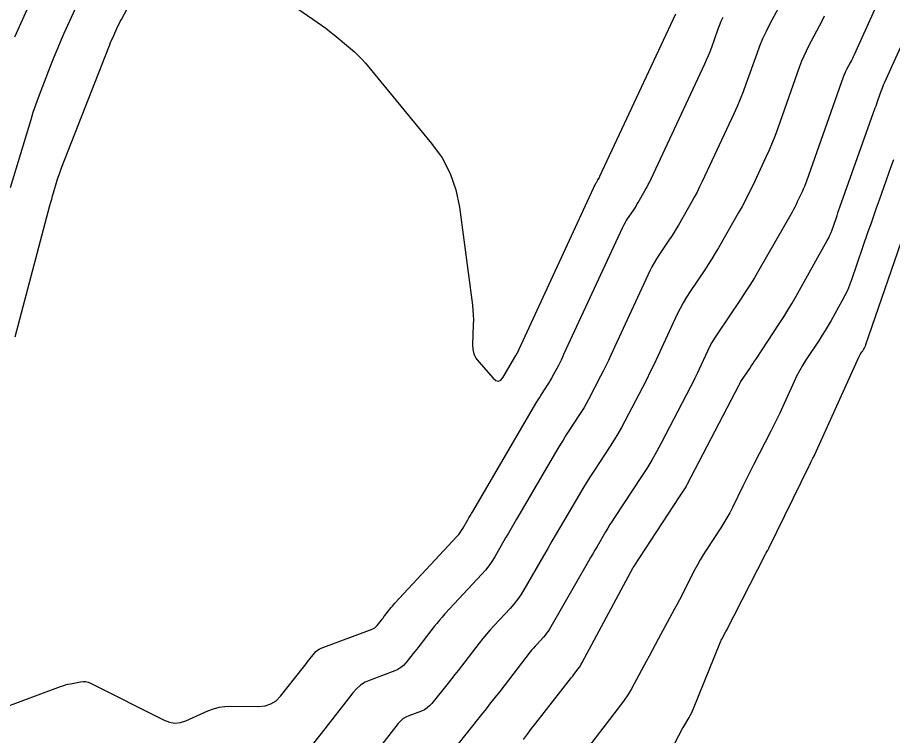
# Model space of a CAD drawing. Extents: x 658976 to 668721, y 639543 to 647196.
# Drawn here: x 661598.3 to 661678.6, y 642562.5 to 642628.4 of the extents above; entities that cross this region are included whole.
import ezdxf

# ---------------------------------------------------------------- set-up
doc = ezdxf.new("R2010")
doc.units = 0
doc.layers.add('Ex_Major Contours', color=7, linetype='Continuous')
doc.layers.add('Ex_Minor Contours', color=7, linetype='Continuous')

msp = doc.modelspace()

# ---------------------------------------------------------------- linework, layer by layer
at = {"layer": 'Ex_Major Contours'}
for points in [[(661614.69, 642635.672), (661625.795, 642628.013), (661626.193, 642627.733), (661626.584, 642627.443), (661626.968, 642627.145), (661627.346, 642626.838), (661628.844, 642625.594), (661629.211, 642625.275), (661629.561, 642624.94), (661629.896, 642624.589), (661630.214, 642624.222), (661636.301, 642616.863), (661637.256, 642615.535), (661638, 642614.116), (661638.533, 642612.605), (661638.856, 642611.002), (661640.043, 642602.007), (661640.093, 642601.557), (661640.124, 642601.107), (661640.136, 642600.655), (661640.13, 642600.203), (661640.066, 642598.391), (661640.089, 642597.953), (661640.192, 642597.542), (661640.374, 642597.161), (661640.635, 642596.807), (661641.962, 642595.311), (661642.212, 642595.099), (661642.447, 642595.043), (661642.666, 642595.143), (661642.87, 642595.4), (661644.037, 642597.391), (661644.042, 642597.399), (661644.048, 642597.408), (661644.053, 642597.417), (661644.059, 642597.426), (661644.082, 642597.461), (661644.088, 642597.47), (661644.093, 642597.479), (661644.098, 642597.488), (661644.103, 642597.497), (661644.129, 642597.546), (661644.134, 642597.557), (661644.14, 642597.568), (661644.145, 642597.58), (661644.151, 642597.591), (661651.369, 642613.169), (661651.384, 642613.2), (661651.4, 642613.23), (661651.417, 642613.259), (661651.436, 642613.288), (661651.512, 642613.4), (661651.531, 642613.429), (661651.549, 642613.457), (661651.567, 642613.486), (661651.584, 642613.516), (661651.683, 642613.688), (661651.705, 642613.727), (661651.726, 642613.766), (661651.746, 642613.806), (661651.765, 642613.846), (661658.726, 642628.752)], [(661598.034, 642599.104), (661601.245, 642611.179), (661601.324, 642611.47), (661601.405, 642611.761), (661601.488, 642612.05), (661601.574, 642612.339), (661601.921, 642613.494), (661602.011, 642613.782), (661602.106, 642614.068), (661602.207, 642614.352), (661602.314, 642614.634), (661606.642, 642625.701), (661606.729, 642625.918), (661606.818, 642626.134), (661606.911, 642626.349), (661607.007, 642626.563), (661607.395, 642627.415), (661607.494, 642627.627), (661607.596, 642627.838), (661607.7, 642628.047), (661607.808, 642628.255), (661611.287, 642634.837)], [(661644.732, 642562.145), (661645.106, 642562.64), (661645.484, 642563.132), (661645.864, 642563.621), (661648.95, 642567.562), (661649.054, 642567.695), (661649.157, 642567.828), (661649.26, 642567.961), (661649.362, 642568.095), (661649.772, 642568.63), (661649.871, 642568.766), (661649.965, 642568.905), (661650.053, 642569.048), (661650.136, 642569.194), (661654.822, 642577.923), (661654.839, 642577.953), (661654.86, 642577.993), (661654.869, 642578.011), (661654.882, 642578.035), (661654.885, 642578.041), (661654.888, 642578.047), (661654.892, 642578.053), (661654.895, 642578.058), (661659.062, 642584.403), (661659.124, 642584.496), (661659.185, 642584.59), (661659.246, 642584.683), (661659.308, 642584.777), (661659.554, 642585.15), (661659.614, 642585.244), (661659.672, 642585.34), (661659.727, 642585.437), (661659.78, 642585.535), (661664.558, 642594.713), (661664.57, 642594.737), (661664.582, 642594.761), (661664.594, 642594.785), (661664.605, 642594.81), (661664.651, 642594.908), (661664.663, 642594.932), (661664.675, 642594.956), (661664.689, 642594.979), (661664.704, 642595.002), (661665.519, 642596.206), (661665.66, 642596.414), (661665.8, 642596.623), (661665.94, 642596.832), (661666.079, 642597.042), (661668.242, 642600.313), (661668.643, 642600.932), (661669.032, 642601.558), (661669.411, 642602.19), (661669.777, 642602.83), (661672.651, 642607.953), (661672.779, 642608.194), (661672.896, 642608.44), (661673.002, 642608.691), (661673.096, 642608.948), (661673.452, 642609.983), (661673.541, 642610.242), (661673.631, 642610.5), (661673.722, 642610.758), (661673.813, 642611.016), (661677.057, 642620.129), (661677.126, 642620.323), (661677.194, 642620.516), (661677.263, 642620.71), (661677.331, 642620.903), (661677.603, 642621.677), (661677.674, 642621.87), (661677.748, 642622.061), (661677.826, 642622.25), (661677.909, 642622.438), (661681.922, 642631.303)]]:
    msp.add_lwpolyline(points, dxfattribs=at)
at = {"layer": 'Ex_Minor Contours'}
for points in [[(661598.029, 642626.639), (661603.806, 642639.509)], [(661605.625, 642633.731), (661602.533, 642626.952), (661602.244, 642626.306), (661601.963, 642625.655), (661601.692, 642625.001), (661601.429, 642624.343), (661600.397, 642621.703), (661600.146, 642621.041), (661599.908, 642620.374), (661599.684, 642619.703), (661599.473, 642619.026), (661597.596, 642612.785)], [(661678.412, 642632.35), (661675.112, 642624.998), (661675.033, 642624.824), (661674.95, 642624.652), (661674.865, 642624.482), (661674.777, 642624.313), (661674.418, 642623.64), (661674.331, 642623.47), (661674.252, 642623.297), (661674.178, 642623.122), (661674.111, 642622.944), (661670.727, 642613.39), (661670.638, 642613.147), (661670.542, 642612.906), (661670.441, 642612.667), (661670.334, 642612.431), (661669.895, 642611.49), (661669.782, 642611.256), (661669.665, 642611.024), (661669.543, 642610.796), (661669.417, 642610.569), (661666.352, 642605.222), (661665.952, 642604.54), (661665.54, 642603.865), (661665.116, 642603.199), (661664.679, 642602.54), (661662.527, 642599.362), (661662.28, 642598.983), (661662.05, 642598.594), (661661.836, 642598.196), (661661.637, 642597.789), (661660.875, 642596.145), (661660.682, 642595.735), (661660.485, 642595.327), (661660.283, 642594.921), (661660.076, 642594.518), (661657.375, 642589.33), (661656.958, 642588.553), (661656.521, 642587.788), (661656.065, 642587.034), (661655.59, 642586.292), (661653.106, 642582.521), (661652.894, 642582.195), (661652.687, 642581.866), (661652.484, 642581.535), (661652.285, 642581.201), (661651.498, 642579.859), (661651.302, 642579.523), (661651.106, 642579.187), (661650.911, 642578.851), (661650.716, 642578.514), (661647.116, 642572.274), (661646.997, 642572.08), (661646.867, 642571.893), (661646.727, 642571.714), (661646.577, 642571.543), (661645.955, 642570.874), (661645.801, 642570.704), (661645.651, 642570.532), (661645.505, 642570.357), (661645.363, 642570.178), (661642.554, 642566.555), (661642.14, 642566.022), (661641.723, 642565.491), (661641.305, 642564.961), (661640.885, 642564.432), (661638.496, 642561.438)], [(661669.138, 642631.146), (661667.354, 642627.8), (661667.019, 642627.141), (661666.709, 642626.472), (661666.424, 642625.791), (661666.164, 642625.1), (661665.176, 642622.311), (661664.921, 642621.617), (661664.649, 642620.93), (661664.361, 642620.25), (661664.056, 642619.577), (661661.157, 642613.369), (661660.924, 642612.883), (661660.681, 642612.403), (661660.428, 642611.928), (661660.165, 642611.458), (661658.968, 642609.369), (661658.76, 642609.013), (661658.545, 642608.661), (661658.323, 642608.314), (661658.095, 642607.97), (661657.17, 642606.604), (661656.946, 642606.259), (661656.737, 642605.905), (661656.542, 642605.543), (661656.361, 642605.173), (661652.77, 642597.423), (661652.541, 642596.935), (661652.306, 642596.451), (661652.066, 642595.969), (661651.82, 642595.489), (661650.739, 642593.414), (661650.528, 642593.021), (661650.307, 642592.633), (661650.077, 642592.252), (661649.836, 642591.876), (661648.854, 642590.386), (661648.611, 642590.011), (661648.373, 642589.634), (661648.14, 642589.254), (661647.911, 642588.87), (661644.107, 642582.382), (661643.854, 642581.949), (661643.601, 642581.516), (661643.35, 642581.082), (661643.099, 642580.648), (661642.096, 642578.909), (661641.834, 642578.483), (661641.549, 642578.073), (661641.241, 642577.681), (661640.911, 642577.305), (661637.529, 642573.666), (661637.272, 642573.383), (661637.022, 642573.095), (661636.778, 642572.801), (661636.54, 642572.502), (661635.53, 642571.2), (661635.332, 642570.945), (661635.133, 642570.69), (661634.933, 642570.437), (661634.732, 642570.184), (661633.926, 642569.174), (661633.712, 642568.939), (661633.472, 642568.738), (661633.208, 642568.573), (661632.918, 642568.442), (661630.656, 642567.593), (661630.198, 642567.386), (661629.782, 642567.122), (661629.407, 642566.803), (661629.074, 642566.428), (661627.773, 642564.756), (661627.451, 642564.343), (661627.129, 642563.931), (661626.805, 642563.52), (661626.481, 642563.11), (661622.658, 642558.289)], [(661593.139, 642563.622), (661602.208, 642567), (661602.433, 642567.079), (661602.661, 642567.148), (661602.891, 642567.208), (661603.124, 642567.259), (661604.06, 642567.443), (661604.292, 642567.469), (661604.518, 642567.458), (661604.739, 642567.408), (661604.955, 642567.32), (661611.736, 642563.908), (661612.23, 642563.72), (661612.727, 642563.649), (661613.227, 642563.696), (661613.73, 642563.862), (661615.745, 642564.761), (661616.255, 642564.956), (661616.776, 642565.094), (661617.31, 642565.174), (661617.856, 642565.197), (661620.434, 642565.166), (661621.019, 642565.22), (661621.546, 642565.396), (661622.014, 642565.694), (661622.424, 642566.113), (661624.539, 642568.78), (661624.664, 642568.939), (661624.789, 642569.097), (661624.914, 642569.256), (661625.038, 642569.416), (661625.534, 642570.054), (661625.666, 642570.202), (661625.815, 642570.329), (661625.98, 642570.433), (661626.161, 642570.515), (661630.83, 642572.267), (661630.962, 642572.327), (661631.082, 642572.402), (661631.191, 642572.493), (661631.288, 642572.6), (661631.655, 642573.06), (661631.746, 642573.175), (661631.837, 642573.29), (661631.928, 642573.406), (661632.018, 642573.522), (661632.478, 642574.114), (661632.586, 642574.251), (661632.697, 642574.384), (661632.811, 642574.515), (661632.928, 642574.644), (661638.641, 642580.791), (661638.789, 642580.96), (661638.927, 642581.136), (661639.055, 642581.32), (661639.173, 642581.511), (661639.622, 642582.291), (661639.735, 642582.486), (661639.848, 642582.681), (661639.962, 642582.875), (661640.075, 642583.07), (661645.974, 642593.13), (661646.091, 642593.327), (661646.21, 642593.521), (661646.332, 642593.714), (661646.457, 642593.906), (661646.959, 642594.669), (661647.082, 642594.861), (661647.2, 642595.056), (661647.313, 642595.254), (661647.421, 642595.455), (661647.974, 642596.517), (661648.1, 642596.763), (661648.223, 642597.009), (661648.343, 642597.257), (661648.461, 642597.507), (661653.865, 642609.171), (661653.963, 642609.372), (661654.068, 642609.567), (661654.182, 642609.759), (661654.303, 642609.946), (661654.804, 642610.685), (661654.927, 642610.871), (661655.047, 642611.059), (661655.163, 642611.25), (661655.276, 642611.442), (661655.924, 642612.573), (661656.066, 642612.827), (661656.203, 642613.085), (661656.335, 642613.345), (661656.461, 642613.607), (661661.391, 642624.164), (661661.564, 642624.546), (661661.728, 642624.932), (661661.882, 642625.322), (661662.027, 642625.716), (661662.588, 642627.298), (661662.735, 642627.691), (661662.896, 642628.077), (661663.072, 642628.457)], [(661672.372, 642628.546), (661672.142, 642628.085), (661671.903, 642627.628), (661670.933, 642625.809), (661670.7, 642625.35), (661670.483, 642624.883), (661670.285, 642624.409), (661670.104, 642623.927), (661668.097, 642618.262), (661667.85, 642617.589), (661667.586, 642616.922), (661667.306, 642616.262), (661667.011, 642615.608), (661665.796, 642613.007), (661665.485, 642612.36), (661665.161, 642611.72), (661664.824, 642611.087), (661664.474, 642610.46), (661662.66, 642607.295), (661662.356, 642606.776), (661662.043, 642606.263), (661661.72, 642605.756), (661661.387, 642605.255), (661660.038, 642603.263), (661659.711, 642602.759), (661659.405, 642602.243), (661659.121, 642601.715), (661658.857, 642601.175), (661657.08, 642597.339), (661656.739, 642596.613), (661656.389, 642595.892), (661656.031, 642595.174), (661655.665, 642594.461), (661654.057, 642591.372), (661653.743, 642590.787), (661653.414, 642590.211), (661653.071, 642589.643), (661652.713, 642589.084), (661651.251, 642586.865), (661650.89, 642586.308), (661650.535, 642585.747), (661650.188, 642585.181), (661649.849, 642584.61), (661648.14, 642581.695), (661647.747, 642581.023), (661647.355, 642580.351), (661646.964, 642579.678), (661646.575, 642579.004), (661644.776, 642575.886), (661644.496, 642575.431), (661644.193, 642574.995), (661643.865, 642574.576), (661643.512, 642574.175), (661642.055, 642572.606), (661641.695, 642572.21), (661641.344, 642571.807), (661641.003, 642571.395), (661640.67, 642570.976), (661639.042, 642568.877), (661638.736, 642568.484), (661638.428, 642568.091), (661638.119, 642567.699), (661637.808, 642567.308), (661636.328, 642565.452), (661636.122, 642565.226), (661635.892, 642565.034), (661635.638, 642564.875), (661635.36, 642564.749), (661634.199, 642564.313), (661633.921, 642564.187), (661633.668, 642564.028), (661633.44, 642563.834), (661633.237, 642563.606), (661630.016, 642559.463)], [(661678.729, 642615.372), (661678.494, 642614.711), (661677.407, 642611.659), (661677.149, 642610.929), (661676.892, 642610.199), (661676.638, 642609.468), (661676.386, 642608.737), (661674.879, 642604.348), (661674.698, 642603.856), (661674.494, 642603.373), (661674.27, 642602.9), (661674.023, 642602.437), (661672.994, 642600.603), (661672.733, 642600.147), (661672.464, 642599.696), (661672.186, 642599.25), (661671.9, 642598.809), (661670.656, 642596.928), (661670.361, 642596.462), (661670.086, 642595.987), (661669.83, 642595.501), (661669.593, 642595.004), (661668.531, 642592.656), (661668.274, 642592.098), (661668.011, 642591.545), (661667.741, 642590.995), (661667.463, 642590.448), (661665.865, 642587.346), (661665.617, 642586.862), (661665.372, 642586.377), (661665.129, 642585.89), (661664.89, 642585.402), (661663.936, 642583.448), (661663.69, 642582.963), (661663.43, 642582.487), (661663.154, 642582.02), (661662.863, 642581.561), (661661.519, 642579.516), (661661.242, 642579.08), (661660.976, 642578.638), (661660.722, 642578.188), (661660.481, 642577.731), (661659.539, 642575.89), (661659.302, 642575.43), (661659.063, 642574.972), (661658.821, 642574.515), (661658.577, 642574.059), (661657.11, 642571.341), (661656.834, 642570.829), (661656.558, 642570.316), (661656.282, 642569.803), (661656.006, 642569.29), (661654.904, 642567.238), (661654.619, 642566.732), (661654.314, 642566.237), (661653.99, 642565.756), (661653.646, 642565.287), (661650.715, 642561.455)], [(661658.399, 642561.324), (661659.014, 642562.517), (661659.123, 642562.725), (661659.235, 642562.932), (661659.35, 642563.137), (661659.468, 642563.34), (661659.945, 642564.15), (661660.06, 642564.355), (661660.167, 642564.563), (661660.267, 642564.775), (661660.359, 642564.991), (661662.765, 642570.945), (661662.808, 642571.048), (661662.854, 642571.149), (661662.903, 642571.25), (661662.955, 642571.349), (661663.167, 642571.742), (661663.22, 642571.841), (661663.272, 642571.94), (661663.324, 642572.039), (661663.375, 642572.138), (661666.969, 642579.164), (661666.993, 642579.21), (661667.018, 642579.255), (661667.045, 642579.3), (661667.073, 642579.343), (661667.186, 642579.517), (661667.214, 642579.56), (661667.241, 642579.605), (661667.265, 642579.65), (661667.289, 642579.696), (661670.972, 642587.249), (661671.016, 642587.339), (661671.061, 642587.428), (661671.105, 642587.516), (661671.151, 642587.605), (661671.333, 642587.958), (661671.378, 642588.047), (661671.422, 642588.136), (661671.464, 642588.226), (661671.506, 642588.316), (661675.551, 642597.255), (661675.58, 642597.316), (661675.611, 642597.375), (661675.645, 642597.433), (661675.681, 642597.49), (661675.833, 642597.721), (661675.868, 642597.775), (661675.902, 642597.83), (661675.936, 642597.885), (661675.968, 642597.941), (661676.094, 642598.166), (661676.124, 642598.222), (661676.151, 642598.28), (661676.176, 642598.339), (661676.198, 642598.4), (661680.005, 642609.486)]]:
    msp.add_lwpolyline(points, dxfattribs=at)

doc.saveas('drawing.dxf')
